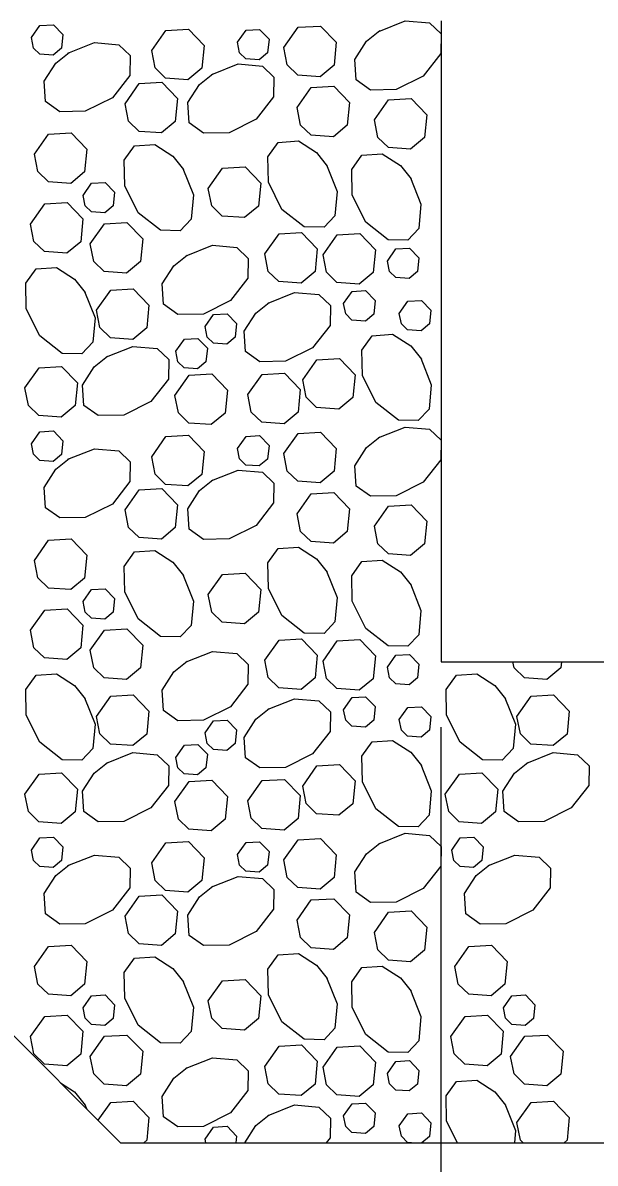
# Model space of a CAD drawing. Extents: x 636530 to 644067, y 294168 to 299122.
# Drawn here: x 639138.6 to 639165.8, y 297579.6 to 297633.8 of the extents above; entities that cross this region are included whole.
import ezdxf

# ---------------------------------------------------------------- set-up
doc = ezdxf.new("R2010")
doc.units = 0
doc.layers.add('1', color=7, linetype='Continuous')

msp = doc.modelspace()

# ---------------------------------------------------------------- linework, layer by layer
at = {"layer": '1'}
for p, q in [((639158.49, 297633.876), (639158.49, 297603.396)), ((639143.25, 297580.536), (639112.77, 297611.016)), ((639158.49, 297603.396), (639310.89, 297603.396)), ((639158.49, 297557.564), (639158.49, 297600.3)), ((639143.25, 297580.536), (639326.13, 297580.536))]:
    msp.add_line(p, q, dxfattribs=at)
for points in [[(639139.009, 297633.081), (639139.413, 297633.655), (639140.057, 297633.692), (639140.504, 297633.228), (639140.44, 297632.577), (639140.042, 297632.246), (639139.406, 297632.292), (639139.107, 297632.583), (639139.01, 297633.081)], [(639144.734, 297632.467), (639145.407, 297633.424), (639146.48, 297633.485), (639147.226, 297632.711), (639147.118, 297631.627), (639146.455, 297631.076), (639145.395, 297631.153), (639144.897, 297631.636), (639144.735, 297632.467)], [(639151.017, 297632.613), (639151.689, 297633.569), (639152.762, 297633.63), (639153.508, 297632.857), (639153.4, 297631.773), (639152.737, 297631.221), (639151.678, 297631.298), (639151.179, 297631.781), (639151.017, 297632.613)], [(639155.528, 297633.377), (639156.786, 297633.876)], [(639156.786, 297633.876), (639157.941, 297633.776), (639158.49, 297633.254)], [(639148.813, 297632.861), (639149.217, 297633.434), (639149.861, 297633.471), (639150.309, 297633.007), (639150.244, 297632.357), (639149.846, 297632.026), (639149.21, 297632.072), (639148.911, 297632.362), (639148.814, 297632.86)], [(639158.49, 297633.254), (639158.473, 297632.317), (639157.639, 297631.251), (639156.351, 297630.607), (639155.137, 297630.586), (639154.454, 297631.072), (639154.389, 297632.038), (639154.944, 297632.903), (639155.579, 297633.41)], [(639140.751, 297632.345), (639142.009, 297632.843), (639143.164, 297632.744), (639143.713, 297632.222), (639143.696, 297631.284), (639142.862, 297630.219), (639141.575, 297629.575), (639140.361, 297629.554), (639139.678, 297630.039), (639139.613, 297631.006), (639140.167, 297631.871), (639140.802, 297632.377)], [(639147.584, 297631.328), (639148.841, 297631.827), (639149.997, 297631.727), (639150.546, 297631.205), (639150.528, 297630.267), (639149.695, 297629.202), (639148.407, 297628.558), (639147.193, 297628.537), (639146.51, 297629.022), (639146.445, 297629.989), (639147, 297630.854), (639147.635, 297631.36)], [(639143.469, 297629.937), (639144.142, 297630.894), (639145.215, 297630.955), (639145.961, 297630.181), (639145.853, 297629.097), (639145.19, 297628.546), (639144.13, 297628.623), (639143.632, 297629.106), (639143.47, 297629.937)], [(639151.649, 297629.75), (639152.321, 297630.706), (639153.395, 297630.767), (639154.141, 297629.994), (639154.033, 297628.91), (639153.37, 297628.358), (639152.31, 297628.435), (639151.812, 297628.918), (639151.65, 297629.75)], [(639155.325, 297629.164), (639155.997, 297630.12), (639157.07, 297630.182), (639157.816, 297629.408), (639157.708, 297628.324), (639157.045, 297627.772), (639155.986, 297627.849), (639155.487, 297628.333), (639155.325, 297629.164)], [(639139.158, 297627.538), (639139.831, 297628.494), (639140.904, 297628.555), (639141.65, 297627.782), (639141.542, 297626.698), (639140.879, 297626.146), (639139.819, 297626.223), (639139.321, 297626.707), (639139.159, 297627.538)], [(639153.048, 297627.025), (639153.547, 297625.768), (639153.447, 297624.612), (639152.925, 297624.063), (639151.987, 297624.081), (639150.922, 297624.914), (639150.278, 297626.202), (639150.257, 297627.416), (639150.742, 297628.099), (639151.709, 297628.164), (639152.574, 297627.61), (639153.08, 297626.975)], [(639146.215, 297626.863), (639146.714, 297625.605), (639146.614, 297624.45), (639146.092, 297623.9), (639145.155, 297623.918), (639144.09, 297624.751), (639143.446, 297626.039), (639143.424, 297627.253), (639143.91, 297627.936), (639144.877, 297628.001), (639145.741, 297627.447), (639146.248, 297626.812)], [(639157.034, 297626.415), (639157.532, 297625.158), (639157.433, 297624.002), (639156.911, 297623.453), (639155.973, 297623.471), (639154.908, 297624.304), (639154.264, 297625.592), (639154.243, 297626.806), (639154.728, 297627.489), (639155.695, 297627.554), (639156.56, 297627), (639157.066, 297626.365)], [(639147.423, 297625.911), (639148.095, 297626.868), (639149.169, 297626.929), (639149.915, 297626.155), (639149.807, 297625.071), (639149.144, 297624.52), (639148.084, 297624.596), (639147.586, 297625.08), (639147.424, 297625.911)], [(639141.468, 297625.578), (639141.872, 297626.152), (639142.516, 297626.189), (639142.963, 297625.725), (639142.899, 297625.074), (639142.501, 297624.743), (639141.865, 297624.79), (639141.566, 297625.08), (639141.469, 297625.578)], [(639138.97, 297624.217), (639139.642, 297625.173), (639140.716, 297625.235), (639141.462, 297624.461), (639141.354, 297623.377), (639140.691, 297622.825), (639139.631, 297622.902), (639139.132, 297623.386), (639138.971, 297624.217)], [(639141.811, 297623.268), (639142.483, 297624.224), (639143.556, 297624.285), (639144.303, 297623.512), (639144.195, 297622.427), (639143.532, 297621.876), (639142.472, 297621.953), (639141.973, 297622.436), (639141.811, 297623.267)], [(639150.114, 297622.794), (639150.786, 297623.75), (639151.859, 297623.811), (639152.605, 297623.038), (639152.497, 297621.954), (639151.834, 297621.402), (639150.775, 297621.479), (639150.276, 297621.962), (639150.114, 297622.793)], [(639152.879, 297622.753), (639153.551, 297623.709), (639154.625, 297623.771), (639155.371, 297622.997), (639155.263, 297621.913), (639154.6, 297621.361), (639153.54, 297621.438), (639153.042, 297621.922), (639152.88, 297622.753)], [(639146.364, 297622.706), (639147.621, 297623.205), (639148.777, 297623.105), (639149.326, 297622.583), (639149.308, 297621.645), (639148.475, 297620.58), (639147.187, 297619.936), (639145.973, 297619.915), (639145.29, 297620.4), (639145.225, 297621.367), (639145.78, 297622.232), (639146.414, 297622.738)], [(639155.938, 297622.458), (639156.341, 297623.031), (639156.986, 297623.068), (639157.433, 297622.604), (639157.368, 297621.954), (639156.971, 297621.623), (639156.335, 297621.669), (639156.035, 297621.959), (639155.938, 297622.457)], [(639141.538, 297621.006), (639142.037, 297619.749), (639141.937, 297618.593), (639141.415, 297618.044), (639140.478, 297618.062), (639139.412, 297618.895), (639138.769, 297620.183), (639138.747, 297621.397), (639139.233, 297622.08), (639140.2, 297622.145), (639141.064, 297621.59), (639141.571, 297620.955)], [(639142.11, 297620.121), (639142.782, 297621.078), (639143.856, 297621.139), (639144.602, 297620.365), (639144.494, 297619.281), (639143.831, 297618.73), (639142.771, 297618.806), (639142.272, 297619.29), (639142.11, 297620.121)], [(639153.857, 297620.44), (639154.261, 297621.014), (639154.905, 297621.051), (639155.352, 297620.586), (639155.288, 297619.936), (639154.89, 297619.605), (639154.254, 297619.651), (639153.955, 297619.941), (639153.858, 297620.44)], [(639150.265, 297620.46), (639151.523, 297620.958), (639152.678, 297620.858), (639153.228, 297620.336), (639153.21, 297619.399), (639152.377, 297618.333), (639151.089, 297617.69), (639149.875, 297617.668), (639149.192, 297618.154), (639149.127, 297619.121), (639149.681, 297619.985), (639150.316, 297620.492)], [(639156.505, 297619.967), (639156.909, 297620.541), (639157.553, 297620.578), (639158.001, 297620.113), (639157.936, 297619.463), (639157.538, 297619.132), (639156.902, 297619.178), (639156.603, 297619.468), (639156.506, 297619.967)], [(639147.269, 297619.337), (639147.672, 297619.911), (639148.316, 297619.947), (639148.764, 297619.483), (639148.699, 297618.833), (639148.301, 297618.502), (639147.665, 297618.548), (639147.366, 297618.838), (639147.269, 297619.337)], [(639157.521, 297617.834), (639158.02, 297616.576), (639157.92, 297615.421), (639157.398, 297614.872), (639156.461, 297614.889), (639155.395, 297615.723), (639154.752, 297617.011), (639154.73, 297618.224), (639155.216, 297618.908), (639156.183, 297618.972), (639157.047, 297618.418), (639157.554, 297617.783)], [(639142.58, 297617.898), (639143.838, 297618.396), (639144.993, 297618.296), (639145.542, 297617.774), (639145.524, 297616.837), (639144.691, 297615.772), (639143.403, 297615.128), (639142.189, 297615.106), (639141.506, 297615.592), (639141.441, 297616.559), (639141.996, 297617.423), (639142.631, 297617.93)], [(639145.882, 297618.17), (639146.285, 297618.744), (639146.929, 297618.781), (639147.377, 297618.317), (639147.312, 297617.666), (639146.914, 297617.335), (639146.278, 297617.381), (639145.979, 297617.671), (639145.882, 297618.17)], [(639151.913, 297616.809), (639152.585, 297617.766), (639153.658, 297617.827), (639154.405, 297617.053), (639154.297, 297615.969), (639153.633, 297615.418), (639152.574, 297615.495), (639152.075, 297615.978), (639151.913, 297616.809)], [(639138.703, 297616.423), (639139.375, 297617.38), (639140.449, 297617.441), (639141.195, 297616.667), (639141.087, 297615.583), (639140.424, 297615.032), (639139.364, 297615.108), (639138.865, 297615.592), (639138.704, 297616.423)], [(639145.837, 297616.069), (639146.509, 297617.025), (639147.583, 297617.086), (639148.329, 297616.313), (639148.221, 297615.228), (639147.558, 297614.677), (639146.498, 297614.754), (639145.999, 297615.237), (639145.838, 297616.068)], [(639149.305, 297616.108), (639149.978, 297617.064), (639151.051, 297617.126), (639151.797, 297616.352), (639151.689, 297615.268), (639151.026, 297614.716), (639149.966, 297614.793), (639149.468, 297615.277), (639149.306, 297616.108)], [(639155.528, 297614.063), (639156.786, 297614.561), (639157.941, 297614.462), (639158.49, 297613.94)], [(639139.009, 297613.767), (639139.413, 297614.341), (639140.057, 297614.377), (639140.504, 297613.913), (639140.44, 297613.263), (639140.042, 297612.932), (639139.406, 297612.978), (639139.107, 297613.268), (639139.01, 297613.767)], [(639144.734, 297613.153), (639145.407, 297614.109), (639146.48, 297614.171), (639147.226, 297613.397), (639147.118, 297612.313), (639146.455, 297611.761), (639145.395, 297611.838), (639144.897, 297612.322), (639144.735, 297613.153)], [(639148.813, 297613.546), (639149.217, 297614.12), (639149.861, 297614.157), (639150.309, 297613.692), (639150.244, 297613.042), (639149.846, 297612.711), (639149.21, 297612.757), (639148.911, 297613.047), (639148.814, 297613.546)], [(639151.017, 297613.298), (639151.689, 297614.255), (639152.762, 297614.316), (639153.508, 297613.542), (639153.4, 297612.458), (639152.737, 297611.907), (639151.678, 297611.983), (639151.179, 297612.467), (639151.017, 297613.298)], [(639158.49, 297613.94), (639158.473, 297613.002), (639157.639, 297611.937), (639156.351, 297611.293), (639155.137, 297611.272), (639154.454, 297611.757), (639154.389, 297612.724), (639154.944, 297613.589), (639155.579, 297614.095)], [(639140.751, 297613.03), (639142.009, 297613.529), (639143.164, 297613.429), (639143.713, 297612.907), (639143.696, 297611.97), (639142.862, 297610.904), (639141.575, 297610.26), (639140.361, 297610.239), (639139.678, 297610.725), (639139.613, 297611.691), (639140.167, 297612.556), (639140.802, 297613.063)], [(639147.584, 297612.014), (639148.841, 297612.512), (639149.997, 297612.412), (639150.546, 297611.89), (639150.528, 297610.953), (639149.695, 297609.888), (639148.407, 297609.244), (639147.193, 297609.222), (639146.51, 297609.708), (639146.445, 297610.675), (639147, 297611.539), (639147.635, 297612.046)], [(639143.469, 297610.623), (639144.142, 297611.579), (639145.215, 297611.641), (639145.961, 297610.867), (639145.853, 297609.783), (639145.19, 297609.231), (639144.13, 297609.308), (639143.632, 297609.792), (639143.47, 297610.623)], [(639151.649, 297610.435), (639152.321, 297611.392), (639153.395, 297611.453), (639154.141, 297610.679), (639154.033, 297609.595), (639153.37, 297609.044), (639152.31, 297609.12), (639151.812, 297609.604), (639151.65, 297610.435)], [(639155.325, 297609.85), (639155.997, 297610.806), (639157.07, 297610.867), (639157.816, 297610.094), (639157.708, 297609.01), (639157.045, 297608.458), (639155.986, 297608.535), (639155.487, 297609.018), (639155.325, 297609.849)], [(639139.158, 297608.223), (639139.831, 297609.18), (639140.904, 297609.241), (639141.65, 297608.467), (639141.542, 297607.383), (639140.879, 297606.832), (639139.819, 297606.908), (639139.321, 297607.392), (639139.159, 297608.223)], [(639146.215, 297607.548), (639146.714, 297606.291), (639146.614, 297605.135), (639146.092, 297604.586), (639145.155, 297604.604), (639144.09, 297605.437), (639143.446, 297606.725), (639143.424, 297607.939), (639143.91, 297608.622), (639144.877, 297608.686), (639145.741, 297608.132), (639146.248, 297607.497)], [(639153.048, 297607.711), (639153.547, 297606.453), (639153.447, 297605.298), (639152.925, 297604.749), (639151.987, 297604.766), (639150.922, 297605.6), (639150.278, 297606.888), (639150.257, 297608.101), (639150.742, 297608.785), (639151.709, 297608.849), (639152.574, 297608.295), (639153.08, 297607.66)], [(639157.034, 297607.101), (639157.532, 297605.843), (639157.433, 297604.688), (639156.911, 297604.139), (639155.973, 297604.156), (639154.908, 297604.99), (639154.264, 297606.278), (639154.243, 297607.491), (639154.728, 297608.175), (639155.695, 297608.239), (639156.56, 297607.685), (639157.066, 297607.05)], [(639147.423, 297606.597), (639148.095, 297607.553), (639149.169, 297607.614), (639149.915, 297606.841), (639149.807, 297605.757), (639149.144, 297605.205), (639148.084, 297605.282), (639147.586, 297605.765), (639147.424, 297606.597)], [(639141.468, 297606.264), (639141.872, 297606.838), (639142.516, 297606.875), (639142.963, 297606.41), (639142.899, 297605.76), (639142.501, 297605.429), (639141.865, 297605.475), (639141.566, 297605.765), (639141.469, 297606.264)], [(639138.97, 297604.903), (639139.642, 297605.859), (639140.716, 297605.92), (639141.462, 297605.147), (639141.354, 297604.062), (639140.691, 297603.511), (639139.631, 297603.588), (639139.132, 297604.071), (639138.971, 297604.902)], [(639141.811, 297603.953), (639142.483, 297604.909), (639143.556, 297604.971), (639144.303, 297604.197), (639144.195, 297603.113), (639143.532, 297602.561), (639142.472, 297602.638), (639141.973, 297603.122), (639141.811, 297603.953)], [(639150.114, 297603.479), (639150.786, 297604.436), (639151.859, 297604.497), (639152.605, 297603.723), (639152.497, 297602.639), (639151.834, 297602.088), (639150.775, 297602.164), (639150.276, 297602.648), (639150.114, 297603.479)], [(639152.879, 297603.438), (639153.551, 297604.395), (639154.625, 297604.456), (639155.371, 297603.682), (639155.263, 297602.598), (639154.6, 297602.047), (639153.54, 297602.124), (639153.042, 297602.607), (639152.88, 297603.438)], [(639146.364, 297603.392), (639147.621, 297603.89), (639148.777, 297603.79), (639149.326, 297603.268), (639149.308, 297602.331), (639148.475, 297601.266), (639147.187, 297600.622), (639145.973, 297600.6), (639145.29, 297601.086), (639145.225, 297602.053), (639145.78, 297602.917), (639146.414, 297603.424)], [(639155.938, 297603.143), (639156.341, 297603.717), (639156.986, 297603.754), (639157.433, 297603.289), (639157.368, 297602.639), (639156.971, 297602.308), (639156.335, 297602.354), (639156.035, 297602.644), (639155.938, 297603.143)], [(639164.211, 297603.396), (639164.183, 297603.113), (639163.52, 297602.561), (639162.46, 297602.638), (639161.962, 297603.122), (639161.908, 297603.396)], [(639141.538, 297601.692), (639142.037, 297600.434), (639141.937, 297599.279), (639141.415, 297598.73), (639140.478, 297598.747), (639139.412, 297599.581), (639138.769, 297600.868), (639138.747, 297602.082), (639139.233, 297602.765), (639140.2, 297602.83), (639141.064, 297602.276), (639141.571, 297601.641)], [(639161.527, 297601.692), (639162.026, 297600.434), (639161.926, 297599.279), (639161.404, 297598.73), (639160.466, 297598.747), (639159.401, 297599.581), (639158.757, 297600.868), (639158.736, 297602.082), (639159.221, 297602.765), (639160.188, 297602.83), (639161.053, 297602.276), (639161.559, 297601.641)], [(639142.11, 297600.807), (639142.782, 297601.763), (639143.856, 297601.824), (639144.602, 297601.051), (639144.494, 297599.967), (639143.831, 297599.415), (639142.771, 297599.492), (639142.272, 297599.975), (639142.11, 297600.807)], [(639150.265, 297601.145), (639151.523, 297601.644), (639152.678, 297601.544), (639153.228, 297601.022), (639153.21, 297600.084), (639152.377, 297599.019), (639151.089, 297598.375), (639149.875, 297598.354), (639149.192, 297598.839), (639149.127, 297599.806), (639149.681, 297600.671), (639150.316, 297601.177)], [(639153.857, 297601.125), (639154.261, 297601.699), (639154.905, 297601.736), (639155.352, 297601.272), (639155.288, 297600.621), (639154.89, 297600.29), (639154.254, 297600.337), (639153.955, 297600.627), (639153.858, 297601.125)], [(639162.098, 297600.807), (639162.771, 297601.763), (639163.844, 297601.824), (639164.59, 297601.051), (639164.482, 297599.967), (639163.819, 297599.415), (639162.759, 297599.492), (639162.261, 297599.975), (639162.099, 297600.807)], [(639156.505, 297600.653), (639156.909, 297601.226), (639157.553, 297601.263), (639158.001, 297600.799), (639157.936, 297600.149), (639157.538, 297599.818), (639156.902, 297599.864), (639156.603, 297600.154), (639156.506, 297600.652)], [(639147.269, 297600.022), (639147.672, 297600.596), (639148.316, 297600.633), (639148.764, 297600.169), (639148.699, 297599.518), (639148.301, 297599.187), (639147.665, 297599.233), (639147.366, 297599.523), (639147.269, 297600.022)], [(639145.882, 297598.856), (639146.285, 297599.43), (639146.929, 297599.466), (639147.377, 297599.002), (639147.312, 297598.352), (639146.914, 297598.021), (639146.278, 297598.067), (639145.979, 297598.357), (639145.882, 297598.856)], [(639157.521, 297598.519), (639158.02, 297597.262), (639157.92, 297596.106), (639157.398, 297595.557), (639156.461, 297595.575), (639155.395, 297596.408), (639154.752, 297597.696), (639154.73, 297598.91), (639155.216, 297599.593), (639156.183, 297599.658), (639157.047, 297599.104), (639157.554, 297598.469)], [(639142.58, 297598.583), (639143.838, 297599.082), (639144.993, 297598.982), (639145.542, 297598.46), (639145.524, 297597.522), (639144.691, 297596.457), (639143.403, 297595.813), (639142.189, 297595.792), (639141.506, 297596.277), (639141.441, 297597.244), (639141.996, 297598.109), (639142.631, 297598.615)], [(639162.568, 297598.583), (639163.826, 297599.082), (639164.981, 297598.982), (639165.53, 297598.46), (639165.513, 297597.522), (639164.679, 297596.457), (639163.392, 297595.813), (639162.178, 297595.792), (639161.495, 297596.277), (639161.43, 297597.244), (639161.984, 297598.109), (639162.619, 297598.615)], [(639151.913, 297597.495), (639152.585, 297598.451), (639153.658, 297598.513), (639154.405, 297597.739), (639154.297, 297596.655), (639153.633, 297596.103), (639152.574, 297596.18), (639152.075, 297596.664), (639151.913, 297597.495)], [(639138.703, 297597.109), (639139.375, 297598.065), (639140.449, 297598.126), (639141.195, 297597.353), (639141.087, 297596.269), (639140.424, 297595.717), (639139.364, 297595.794), (639138.865, 297596.277), (639138.704, 297597.109)], [(639145.837, 297596.754), (639146.509, 297597.71), (639147.583, 297597.772), (639148.329, 297596.998), (639148.221, 297595.914), (639147.558, 297595.362), (639146.498, 297595.439), (639145.999, 297595.923), (639145.838, 297596.754)], [(639149.305, 297596.794), (639149.978, 297597.75), (639151.051, 297597.811), (639151.797, 297597.038), (639151.689, 297595.953), (639151.026, 297595.402), (639149.966, 297595.479), (639149.468, 297595.962), (639149.306, 297596.793)], [(639158.691, 297597.109), (639159.364, 297598.065), (639160.437, 297598.126), (639161.183, 297597.353), (639161.075, 297596.269), (639160.412, 297595.717), (639159.352, 297595.794), (639158.854, 297596.277), (639158.692, 297597.109)], [(639139.009, 297594.452), (639139.413, 297595.026), (639140.057, 297595.063), (639140.504, 297594.599), (639140.44, 297593.948), (639140.042, 297593.617), (639139.406, 297593.663), (639139.107, 297593.954), (639139.01, 297594.452)], [(639151.017, 297593.984), (639151.689, 297594.94), (639152.762, 297595.001), (639153.508, 297594.228), (639153.4, 297593.144), (639152.737, 297592.592), (639151.678, 297592.669), (639151.179, 297593.152), (639151.017, 297593.984)], [(639155.528, 297594.748), (639156.786, 297595.247), (639157.941, 297595.147), (639158.49, 297594.625), (639158.473, 297593.688), (639157.639, 297592.622), (639156.351, 297591.978), (639155.137, 297591.957), (639154.454, 297592.443), (639154.389, 297593.409), (639154.944, 297594.274), (639155.579, 297594.781)], [(639158.998, 297594.452), (639159.401, 297595.026), (639160.045, 297595.063), (639160.493, 297594.599), (639160.428, 297593.948), (639160.03, 297593.617), (639159.394, 297593.663), (639159.095, 297593.954), (639158.998, 297594.452)], [(639144.734, 297593.838), (639145.407, 297594.795), (639146.48, 297594.856), (639147.226, 297594.082), (639147.118, 297592.998), (639146.455, 297592.447), (639145.395, 297592.524), (639144.897, 297593.007), (639144.735, 297593.838)], [(639148.813, 297594.232), (639149.217, 297594.805), (639149.861, 297594.842), (639150.309, 297594.378), (639150.244, 297593.728), (639149.846, 297593.397), (639149.21, 297593.443), (639148.911, 297593.733), (639148.814, 297594.231)], [(639140.751, 297593.716), (639142.009, 297594.214), (639143.164, 297594.115), (639143.713, 297593.593), (639143.696, 297592.655), (639142.862, 297591.59), (639141.575, 297590.946), (639140.361, 297590.925), (639139.678, 297591.41), (639139.613, 297592.377), (639140.167, 297593.242), (639140.802, 297593.748)], [(639160.74, 297593.716), (639161.997, 297594.214), (639163.153, 297594.115), (639163.702, 297593.593), (639163.684, 297592.655), (639162.851, 297591.59), (639161.563, 297590.946), (639160.349, 297590.925), (639159.666, 297591.41), (639159.601, 297592.377), (639160.156, 297593.242), (639160.791, 297593.748)], [(639147.584, 297592.699), (639148.841, 297593.198), (639149.997, 297593.098), (639150.546, 297592.576), (639150.528, 297591.638), (639149.695, 297590.573), (639148.407, 297589.929), (639147.193, 297589.908), (639146.51, 297590.393), (639146.445, 297591.36), (639147, 297592.225), (639147.635, 297592.731)], [(639143.469, 297591.308), (639144.142, 297592.265), (639145.215, 297592.326), (639145.961, 297591.552), (639145.853, 297590.468), (639145.19, 297589.917), (639144.13, 297589.994), (639143.632, 297590.477), (639143.47, 297591.308)], [(639151.649, 297591.121), (639152.321, 297592.077), (639153.395, 297592.138), (639154.141, 297591.365), (639154.033, 297590.281), (639153.37, 297589.729), (639152.31, 297589.806), (639151.812, 297590.289), (639151.65, 297591.121)], [(639155.325, 297590.535), (639155.997, 297591.491), (639157.07, 297591.553), (639157.816, 297590.779), (639157.708, 297589.695), (639157.045, 297589.143), (639155.986, 297589.22), (639155.487, 297589.704), (639155.325, 297590.535)], [(639139.158, 297588.909), (639139.831, 297589.865), (639140.904, 297589.926), (639141.65, 297589.153), (639141.542, 297588.069), (639140.879, 297587.517), (639139.819, 297587.594), (639139.321, 297588.078), (639139.159, 297588.909)], [(639159.147, 297588.909), (639159.819, 297589.865), (639160.892, 297589.926), (639161.639, 297589.153), (639161.531, 297588.069), (639160.868, 297587.517), (639159.808, 297587.594), (639159.309, 297588.078), (639159.147, 297588.909)], [(639146.215, 297588.234), (639146.714, 297586.976), (639146.614, 297585.821), (639146.092, 297585.271), (639145.155, 297585.289), (639144.09, 297586.122), (639143.446, 297587.41), (639143.424, 297588.624), (639143.91, 297589.307), (639144.877, 297589.372), (639145.741, 297588.818), (639146.248, 297588.183)], [(639153.048, 297588.396), (639153.547, 297587.139), (639153.447, 297585.983), (639152.925, 297585.434), (639151.987, 297585.452), (639150.922, 297586.285), (639150.278, 297587.573), (639150.257, 297588.787), (639150.742, 297589.47), (639151.709, 297589.535), (639152.574, 297588.981), (639153.08, 297588.346)], [(639157.034, 297587.786), (639157.532, 297586.529), (639157.433, 297585.373), (639156.911, 297584.824), (639155.973, 297584.842), (639154.908, 297585.675), (639154.264, 297586.963), (639154.243, 297588.177), (639154.728, 297588.86), (639155.695, 297588.925), (639156.56, 297588.371), (639157.066, 297587.736)], [(639147.423, 297587.282), (639148.095, 297588.239), (639149.169, 297588.3), (639149.915, 297587.526), (639149.807, 297586.442), (639149.144, 297585.891), (639148.084, 297585.967), (639147.586, 297586.451), (639147.424, 297587.282)], [(639141.468, 297586.949), (639141.872, 297587.523), (639142.516, 297587.56), (639142.963, 297587.096), (639142.899, 297586.445), (639142.501, 297586.114), (639141.865, 297586.161), (639141.566, 297586.451), (639141.469, 297586.949)], [(639161.457, 297586.949), (639161.86, 297587.523), (639162.504, 297587.56), (639162.952, 297587.096), (639162.887, 297586.445), (639162.489, 297586.114), (639161.853, 297586.161), (639161.554, 297586.451), (639161.457, 297586.949)], [(639138.97, 297585.588), (639139.642, 297586.544), (639140.716, 297586.606), (639141.462, 297585.832), (639141.354, 297584.748), (639140.691, 297584.196), (639139.631, 297584.273), (639139.132, 297584.757), (639138.971, 297585.588)], [(639158.959, 297585.588), (639159.631, 297586.544), (639160.704, 297586.606), (639161.45, 297585.832), (639161.342, 297584.748), (639160.679, 297584.196), (639159.619, 297584.273), (639159.121, 297584.757), (639158.959, 297585.588)], [(639141.811, 297584.639), (639142.483, 297585.595), (639143.556, 297585.656), (639144.303, 297584.883), (639144.195, 297583.798), (639143.532, 297583.247), (639142.472, 297583.324), (639141.973, 297583.807), (639141.811, 297584.638)], [(639161.799, 297584.639), (639162.472, 297585.595), (639163.545, 297585.656), (639164.291, 297584.883), (639164.183, 297583.798), (639163.52, 297583.247), (639162.46, 297583.324), (639161.962, 297583.807), (639161.8, 297584.638)], [(639150.114, 297584.165), (639150.786, 297585.121), (639151.859, 297585.182), (639152.605, 297584.409), (639152.497, 297583.325), (639151.834, 297582.773), (639150.775, 297582.85), (639150.276, 297583.333), (639150.114, 297584.164)], [(639152.879, 297584.124), (639153.551, 297585.08), (639154.625, 297585.142), (639155.371, 297584.368), (639155.263, 297583.284), (639154.6, 297582.732), (639153.54, 297582.809), (639153.042, 297583.293), (639152.88, 297584.124)], [(639146.364, 297584.077), (639147.621, 297584.576), (639148.777, 297584.476), (639149.326, 297583.954), (639149.308, 297583.016), (639148.475, 297581.951), (639147.187, 297581.307), (639145.973, 297581.286), (639145.29, 297581.771), (639145.225, 297582.738), (639145.78, 297583.603), (639146.414, 297584.109)], [(639155.938, 297583.829), (639156.341, 297584.402), (639156.986, 297584.439), (639157.433, 297583.975), (639157.368, 297583.325), (639156.971, 297582.994), (639156.335, 297583.04), (639156.035, 297583.33), (639155.938, 297583.828)], [(639140.395, 297583.39), (639141.064, 297582.961), (639141.571, 297582.326)], [(639159.266, 297580.536), (639158.757, 297581.554), (639158.736, 297582.768), (639159.221, 297583.451), (639160.188, 297583.516), (639161.053, 297582.961), (639161.559, 297582.326)], [(639141.538, 297582.377), (639141.624, 297582.162)], [(639142.185, 297581.6), (639142.782, 297582.449), (639143.856, 297582.51), (639144.602, 297581.736), (639144.494, 297580.652), (639144.354, 297580.536)], [(639150.265, 297581.831), (639151.523, 297582.329), (639152.678, 297582.229), (639153.228, 297581.707), (639153.21, 297580.77), (639153.027, 297580.536)], [(639153.857, 297581.811), (639154.261, 297582.385), (639154.905, 297582.422), (639155.352, 297581.957), (639155.288, 297581.307), (639154.89, 297580.976), (639154.254, 297581.022), (639153.955, 297581.312), (639153.858, 297581.811)], [(639161.527, 297582.377), (639162.026, 297581.12), (639161.975, 297580.536)], [(639162.098, 297581.492), (639162.771, 297582.449), (639163.844, 297582.51), (639164.59, 297581.736), (639164.482, 297580.652), (639164.342, 297580.536)], [(639149.155, 297580.536), (639149.681, 297581.356), (639150.316, 297581.863)], [(639156.505, 297581.338), (639156.909, 297581.912), (639157.553, 297581.949), (639158.001, 297581.484), (639157.936, 297580.834), (639157.577, 297580.536)], [(639162.39, 297580.536), (639162.261, 297580.661), (639162.099, 297581.492)], [(639147.269, 297580.708), (639147.672, 297581.282), (639148.316, 297581.318), (639148.764, 297580.854), (639148.732, 297580.536)], [(639157.089, 297580.536), (639156.902, 297580.549), (639156.603, 297580.839), (639156.506, 297581.338)], [(639147.303, 297580.536), (639147.269, 297580.708)]]:
    msp.add_lwpolyline(points, dxfattribs=at)

doc.saveas('drawing.dxf')
